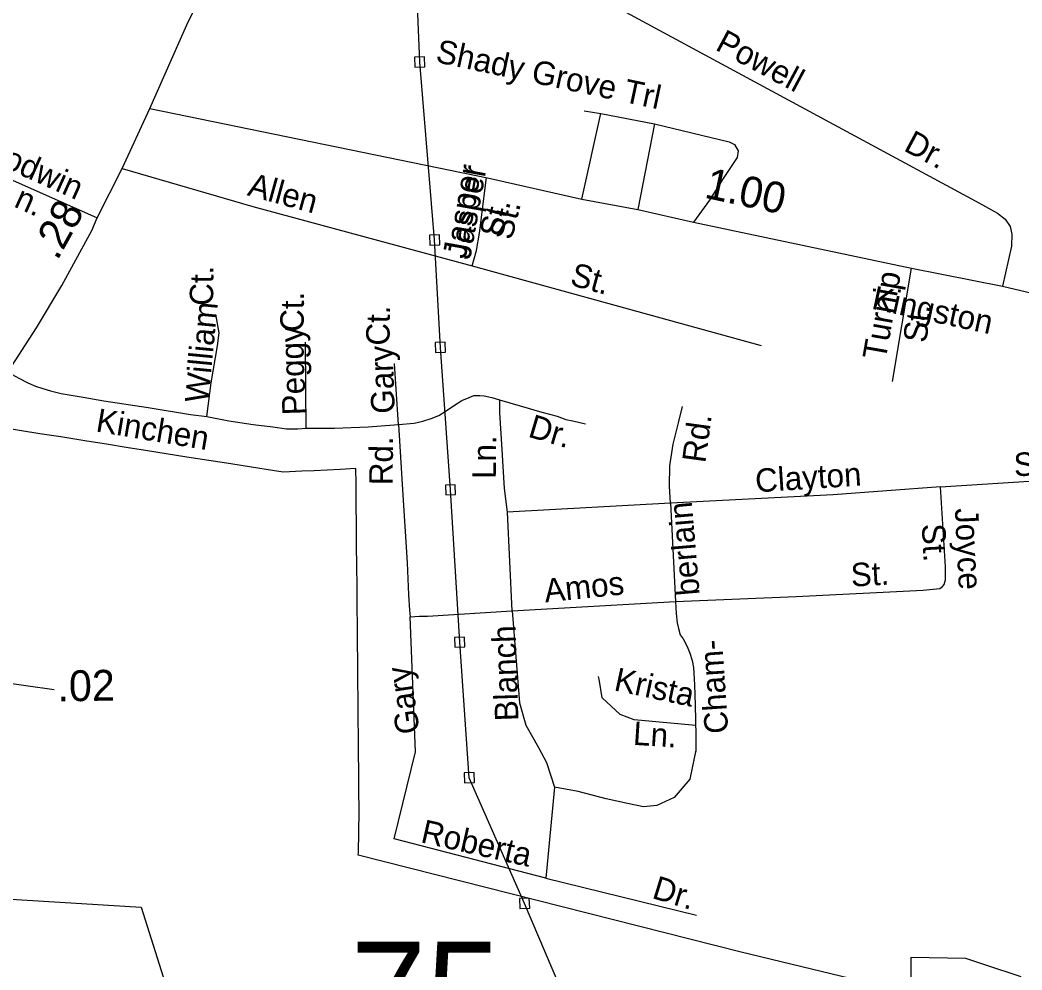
# Model space of a CAD drawing. Extents: x 2220236 to 2384410, y 720751 to 894131.
# Drawn here: x 2347089 to 2351147, y 787885 to 791735 of the extents above; entities that cross this region are included whole.
import ezdxf

# ---------------------------------------------------------------- set-up
doc = ezdxf.new("R2010")
doc.units = 0
for name, color, linetype in [('Exist Boundary Political City Limit New', 7, 'Continuous'), ('Exist Road Non-System Type 51', 7, 'Continuous'), ('Exist Road Non-System Type 51 Label', 7, 'Continuous'), ('Exist Road Primary NC Attributed', 7, 'Continuous'), ('Exist Road Primary NC Service Mileage Hundredths English Label', 7, 'Continuous'), ('Exist Road Secondary Mileage Hundredths English Label', 7, 'Continuous'), ('Exist Road Secondary Structure Standard Bridge Number Label', 7, 'Continuous'), ('Exist Road Secondary Type 51 Attributed', 7, 'Continuous'), ('Exist Road Secondary Type 51 Label', 7, 'Continuous'), ('Exist Utilities Electrical Transmission Line', 7, 'Continuous'), ('Map Preparation Boundary City Limit Buffer Line', 7, 'Continuous')]:
    doc.layers.add(name, color=color, linetype=linetype)

msp = doc.modelspace()

# ---------------------------------------------------------------- linework, layer by layer
at = {"layer": 'Exist Boundary Political City Limit New'}
for points in [[(2351143, 787856.8), (2350996.8, 787905.8), (2350919.5, 787931.8), (2350696.8, 787934.8), (2350696.8, 787791.5), (2350009.5, 787957.1), (2348458.8, 788349.9), (2348459, 788360.6), (2348461.8, 788527.2), (2348460.8, 788617.5), (2348460.2, 788692.8), (2348459.5, 788759.9), (2348459, 788829.9), (2348458.2, 788902.5), (2348457.8, 788977.6), (2348457, 789057.6), (2348456.2, 789132.7), (2348455.8, 789212.8), (2348455, 789287.8), (2348454.5, 789346.9), (2348453.5, 789439.5), (2348452.8, 789522.6), (2348452, 789605.8), (2348451.2, 789688.8), (2348450.5, 789771.9), (2348449.8, 789855.1), (2348449, 789916.9), (2348385.2, 789913.7), (2348280.5, 789908.4), (2348230.5, 789905.9), (2348154.2, 789902), (2348110.5, 789908.9), (2348026.5, 789922.2), (2347942.5, 789935.6), (2347853.5, 789949.7), (2347764.8, 789963.8), (2347680.8, 789977.1), (2347596.8, 789990.4), (2347517.8, 790002.9), (2347438.8, 790015.5), (2347359.8, 790028), (2347253.2, 790044.9), (2347169.2, 790058.2), (2346944.5, 790093.9)], [(2346668.2, 787578.6), (2346465.5, 788201.5), (2346677, 788194.9), (2347579.2, 788138.8), (2347756, 787579)]]:
    msp.add_lwpolyline(points, dxfattribs=at)
at = {"layer": 'Exist Road Non-System Type 51'}
for p, q in [((2349363.5, 791009.3), (2349441.5, 791356.5)), ((2349373.5, 791366.6), (2349441.5, 791356.5)), ((2349441.5, 791356.5), (2349658, 791313.4)), ((2349658, 791313.4), (2349590.8, 790966.2)), ((2346892.9, 791158.9), (2347400.6, 790933.2)), ((2348919.7, 790738.8), (2350090.6, 790415.7)), ((2350622.1, 790270.1), (2350699.7, 790728.7)), ((2350817.4, 789842.5), (2351395, 789879.5)), ((2349723.3, 789777.2), (2349062.2, 789740.2)), ((2349723.3, 789777.2), (2349743.4, 789378.8)), ((2349062.2, 789740.2), (2349081.1, 789340.5)), ((2349081.1, 789340.5), (2349743.4, 789378.8))]:
    msp.add_line(p, q, dxfattribs=at)
for points in [[(2349222.3, 791940.5), (2350975.4, 790992.4), (2351048, 790952.1), (2351078.9, 790927.8), (2351099.1, 790898.2), (2351105.8, 790867.3), (2351104.5, 790818.8), (2351068.2, 790656)], [(2349658, 791313.4), (2349960.8, 791241.7), (2349982.9, 791230), (2349997.1, 791204.2), (2349993.6, 791178.2), (2349937.1, 791092), (2349880.6, 791004.5), (2349816.1, 790915.7)], [(2347502.1, 791133.1), (2348032, 790979.6), (2348919.7, 790738.8)], [(2348919.7, 790738.8), (2348927.8, 790767), (2348937.2, 790800.7), (2348949.3, 790870.6), (2348977.8, 791096.2)], [(2347845.8, 790128.4), (2347863.3, 790264.4), (2347888.8, 790413.7), (2347895.5, 790467.6), (2347883.5, 790535.2)], [(2348247.9, 790080), (2348246.6, 790238.8), (2348245.1, 790428.9)], [(2348621.8, 790096.1), (2348612.4, 790238.8), (2348605.3, 790343.3)], [(2347039.5, 790308.1), (2347085.9, 790281.9), (2347119.5, 790264.4), (2347151.8, 790250.9), (2347181.4, 790241.5), (2347212.3, 790232.1), (2347255.3, 790221.3), (2347344.1, 790206.5), (2347427.5, 790191.7), (2347607.7, 790164.8), (2347778.5, 790136.5), (2347845.8, 790128.4)], [(2348621.8, 790096.1), (2348684.3, 790100.9), (2348720.6, 790108.9), (2348754.3, 790119.7), (2348785.2, 790131.8), (2348810.7, 790148), (2348844.4, 790170.8), (2348878, 790192.4), (2348907.6, 790204.5), (2348926.4, 790212.5), (2348935.8, 790212.5), (2348950.6, 790212.5), (2348968.1, 790211.2), (2348999, 790204.5), (2349030, 790195.1)], [(2349030, 790195.1), (2349114.7, 790170.8), (2349202.1, 790145.3), (2349264, 790129.1), (2349298.9, 790115.7), (2349327.2, 790110.3), (2349378.3, 790098.2)], [(2349030, 790195.1), (2349030, 790142.6), (2349038, 790016.1), (2349050.1, 789835.7), (2349062.2, 789740.2)], [(2349723.3, 789777.2), (2349719.2, 789845.8), (2349720.6, 789927.9), (2349734, 790015.4), (2349756.9, 790108.3), (2349771.7, 790168.8)], [(2347845.8, 790128.4), (2347934.5, 790110.9), (2348032.7, 790096.1), (2348112.1, 790085.4), (2348168.5, 790078.6), (2348214.3, 790077.3), (2348247.9, 790080)], [(2348247.9, 790080), (2348362.2, 790081.3), (2348498.1, 790085.4), (2348621.8, 790096.1)], [(2348621.8, 790096.1), (2348637.9, 789831), (2348656.8, 789535), (2348662.1, 789405.8), (2348666.2, 789342.5), (2348669.2, 789315.8)], [(2350817.4, 789842.5), (2350381.6, 789810.2), (2349723.3, 789777.2)], [(2349743.4, 789378.8), (2350231.7, 789399), (2350746.8, 789424.6), (2350814, 789431.3), (2350824.8, 789439.4), (2350831.5, 789447.5), (2350836.9, 789466.3), (2350836.9, 789518.8), (2350817.4, 789842.5)], [(2349743.4, 789378.8), (2349746.1, 789329.1), (2349750.2, 789291.4), (2349755.5, 789268.5), (2349762.9, 789243.6), (2349774.4, 789226.8), (2349790.5, 789195.8), (2349801.3, 789168.9), (2349810.7, 789139.3), (2349816.1, 789111), (2349820.1, 789041.1), (2349822.8, 788957.6), (2349825.5, 788835.2), (2349825.5, 788770.6)], [(2349217.7, 788257.2), (2348603.8, 788416.2), (2348689.9, 788769.2), (2348669.2, 789315.8)], [(2348669.2, 789315.8), (2348687.1, 789317.6), (2348706.5, 789318.3), (2348738.8, 789318.3), (2349081.1, 789340.5)], [(2349081.7, 789340.5), (2349111.2, 788967.8), (2349137, 788876.9), (2349188.1, 788787), (2349220.4, 788726.1), (2349253.4, 788625.4), (2349217.7, 788257.2)], [(2349825.5, 788875.5), (2349575.9, 788898.5), (2349519.4, 788920), (2349446.6, 788987.4), (2349434.8, 789063.3), (2349431, 789074.9)], [(2349826.4, 788775.5), (2349802.1, 788658.7), (2349737.5, 788583.3), (2349667.5, 788550.9), (2349613.6, 788545.5), (2349549, 788559), (2349462.8, 788577.9), (2349349.7, 788607.5), (2349253.4, 788625.4)], [(2349217.7, 788257.2), (2349829, 788106.4)]]:
    msp.add_lwpolyline(points, dxfattribs=at)
at = {"layer": 'Exist Road Primary NC Attributed'}
for points in [[(2347613.8, 791376.7), (2347763.7, 791715.1), (2347904.3, 792005.1)], [(2346389.9, 789400.7), (2346777.2, 789932.6), (2347039.5, 790308.1), (2347155.8, 790487.8), (2347257.4, 790659.3), (2347379.8, 790881.4), (2347400.6, 790933.2), (2347502.1, 791133.1), (2347613.8, 791376.7)]]:
    msp.add_lwpolyline(points, dxfattribs=at)
at = {"layer": 'Exist Road Primary NC Service Mileage Hundredths English Label'}
msp.add_line((2346291.3, 789154.2), (2347226.6, 789021.6), dxfattribs=at)
at = {"layer": 'Exist Road Secondary Type 51 Attributed'}
msp.add_lwpolyline([(2347613.8, 791376.7), (2348981.6, 791095.4), (2349363.5, 791009.3), (2349590.8, 790966.2), (2349816.1, 790915.7), (2350699.7, 790728.7), (2351068.2, 790656), (2351233.6, 790617), (2351339.9, 790612.9), (2351485.1, 790617), (2351691.9, 790626.1), (2353000.4, 790646)], dxfattribs=at)
at = {"layer": 'Exist Utilities Electrical Transmission Line'}
for points in [[(2349360.6, 787617.7), (2349132.2, 788154.8), (2348908.1, 788664.1), (2348869.5, 789213.3), (2348832.1, 789830.7), (2348791.1, 790408), (2348767.9, 790843.5), (2348707.3, 791564.5), (2348681.9, 792186.1), (2348644.1, 792827.5), (2348595.1, 793420.7), (2348557.5, 794054), (2348519.6, 794701.4), (2348483.4, 795216.7), (2348445.1, 795757.9), (2348415.6, 796367.4), (2348363.4, 797058.6), (2348322, 797681.9), (2348023.9, 798200.2), (2347737.8, 798710.5), (2347371.9, 799369.8), (2346969.9, 800062.7)], [(2348688.1, 791543.7), (2348728.1, 791545.3), (2348726.5, 791585.3), (2348686.5, 791583.7), (2348688.1, 791543.7)], [(2348748.8, 790822.7), (2348788.7, 790824.3), (2348787.1, 790864.3), (2348747.1, 790862.6), (2348748.8, 790822.7)], [(2348771.9, 790387.3), (2348811.9, 790388.9), (2348810.3, 790428.8), (2348770.3, 790427.2), (2348771.9, 790387.3)], [(2348812.9, 789809.9), (2348852.9, 789811.5), (2348851.2, 789851.5), (2348811.3, 789849.8), (2348812.9, 789809.9)], [(2348850.3, 789192.6), (2348890.3, 789194.2), (2348888.6, 789234.1), (2348848.7, 789232.5), (2348850.3, 789192.6)], [(2348888.9, 788643.3), (2348928.9, 788644.9), (2348927.3, 788684.9), (2348887.3, 788683.3), (2348888.9, 788643.3)], [(2349113, 788134), (2349153, 788135.7), (2349151.3, 788175.6), (2349111.4, 788174), (2349113, 788134)]]:
    msp.add_lwpolyline(points, dxfattribs=at)
at = {"layer": 'Map Preparation Boundary City Limit Buffer Line'}
for points in [[(2351143, 787856.8), (2350996.8, 787905.8), (2350919.5, 787931.8), (2350696.8, 787934.8), (2350696.8, 787791.5), (2350009.5, 787957.1), (2348458.8, 788349.9), (2348459, 788360.6), (2348461.8, 788527.2), (2348460.8, 788617.5), (2348460.2, 788692.8), (2348459.5, 788759.9), (2348459, 788829.9), (2348458.2, 788902.5), (2348457.8, 788977.6), (2348457, 789057.6), (2348456.2, 789132.7), (2348455.8, 789212.8), (2348455, 789287.8), (2348454.5, 789346.9), (2348453.5, 789439.5), (2348452.8, 789522.6), (2348452, 789605.8), (2348451.2, 789688.8), (2348450.5, 789771.9), (2348449.8, 789855.1), (2348449, 789916.9), (2348385.2, 789913.7), (2348280.5, 789908.4), (2348230.5, 789905.9), (2348154.2, 789902), (2348110.5, 789908.9), (2348026.5, 789922.2), (2347942.5, 789935.6), (2347853.5, 789949.7), (2347764.8, 789963.8), (2347680.8, 789977.1), (2347596.8, 789990.4), (2347517.8, 790002.9), (2347438.8, 790015.5), (2347359.8, 790028), (2347253.2, 790044.9), (2347169.2, 790058.2), (2346944.5, 790093.9)], [(2346668.2, 787578.6), (2346465.5, 788201.5), (2346677, 788194.9), (2347579.2, 788138.8), (2347756, 787579)]]:
    msp.add_lwpolyline(points, dxfattribs=at)

# ---------------------------------------------------------------- texts
at = {"layer": 'Exist Road Non-System Type 51 Label'}
for s, rotation, p in [('Powell', 331.8477, (2349900.5, 791616)), ('Shady Grove Trl', 348.0183, (2348768.3, 791564.8)), ('Godwin', 335.8061, (2346924, 791180.9)), ('Dr.', 331.8477, (2350663.4, 791207.7)), ('Jasper', 79.9319, (2348893.1, 790763.9)), ('Jasper', 79.9319, (2348911.7, 790760.4)), ('Ln.', 335.8061, (2346995.3, 791008.9)), ('Allen', 344.6162, (2348005.7, 791025.1)), ('St.', 75.784, (2349039.2, 790846.6)), ('St.', 75.784, (2349079.9, 790839.6)), ('Ct.', 89.3567, (2347870.5, 790576.5)), ('St.', 344.5961, (2349312.2, 790661.8)), ('Turnip', 79.9496, (2350594, 790353.1)), ('Ct.', 89.3567, (2348237.2, 790470.8)), ('William', 84.4916, (2347850.6, 790180.5)), ('Ct.', 89.3567, (2348585.1, 790414.8)), ('St.', 83.8263, (2350760.1, 790424.4)), ('Peggy', 91.8476, (2348246.3, 790134.5)), ('Gary', 91.8476, (2348606.7, 790140.7)), ('Kinchen', 350.4121, (2347392, 790067.8)), ('Dr.', 343.5616, (2349142.3, 790046.9)), ('Rd.', 82.2448, (2349864, 789936.8)), ('Rd.', 89.3567, (2348597.6, 789849.1)), ('Ln.', 89.3567, (2349015.5, 789874.5)), ('St.', 3.1281, (2351115.9, 789885.1)), ('Clayton', 3.7022, (2350069.1, 789820.3)), ('berlain', 94.8754, (2349841.5, 789405.8)), ('Joyce', 272.8934, (2350874.6, 789755.1)), ('St.', 272.8934, (2350741, 789691.5)), ('St.', 3.1281, (2350456, 789438.3)), ('Amos', 5.866, (2349216.2, 789374.4)), ('Blanch', 91.8476, (2349107.5, 788894.5)), ('Cham-', 93.8695, (2349957.6, 788845.5)), ('Gary', 98.5608, (2348708.2, 788848.3)), ('Krista', 348.0554, (2349490.4, 789018.6)), ('Ln.', 356.2186, (2349569.5, 788797.7)), ('Roberta', 347.183, (2348707.5, 788403)), ('Dr.', 342.9284, (2349644.1, 788177.3))]:
    msp.add_text(s, height=95, rotation=rotation, dxfattribs=at).set_placement(p)
at = {"layer": 'Exist Road Primary NC Service Mileage Hundredths English Label'}
for s, rotation, p in [('.28', 61.138, (2347239.6, 790756.6)), ('.02', 0.929, (2347241.1, 788973))]:
    msp.add_text(s, height=125, rotation=rotation, dxfattribs=at).set_placement(p)
at = {"layer": 'Exist Road Secondary Mileage Hundredths English Label'}
msp.add_text('1.00', height=125, rotation=347.8221, dxfattribs=at).set_placement((2349856.6, 791015.4))
at = {"layer": 'Exist Road Secondary Structure Standard Bridge Number Label'}
msp.add_text('75', height=410.1, dxfattribs=at).set_placement((2348428.4, 787589.2))
at = {"layer": 'Exist Road Secondary Type 51 Label'}
msp.add_text('Kingston', height=95, rotation=347.8221, dxfattribs=at).set_placement((2350533.8, 790565.4))

doc.saveas('drawing.dxf')
